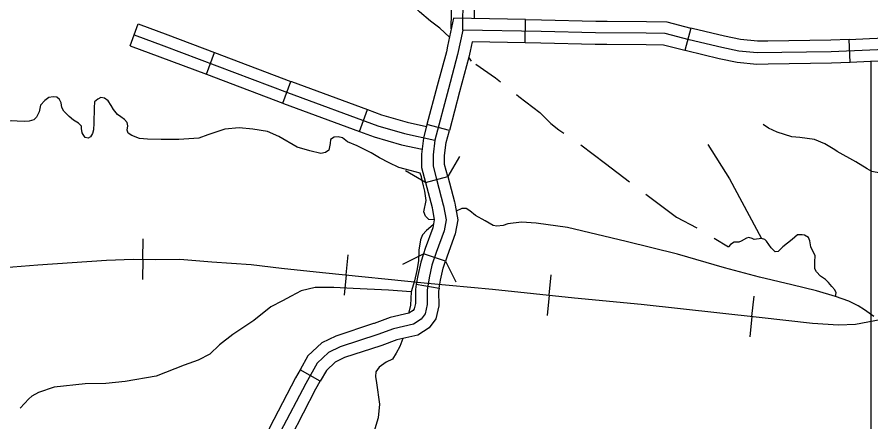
# Model space of a CAD drawing. Extents: x 8749 to 11879, y 13275 to 15339.
# Drawn here: x 10318.2 to 10428.7, y 14295 to 14347.3 of the extents above; entities that cross this region are included whole.
import ezdxf

# ---------------------------------------------------------------- set-up
doc = ezdxf.new("R2010")
doc.units = 0
for name, color, linetype in [('Level 31', 7, 'Continuous'), ('Level 32', 7, 'Continuous'), ('Level 35', 7, 'Continuous'), ('Level 38', 7, 'Continuous'), ('Level 40', 7, 'Continuous'), ('Level 43', 7, 'Continuous'), ('Level 5', 7, 'Continuous')]:
    doc.layers.add(name, color=color, linetype=linetype)

msp = doc.modelspace()

# ---------------------------------------------------------------- linework, layer by layer
at = {"layer": 'Level 31'}
for p, q in [((10383.96, 14344.01), (10384.01, 14347.01)), ((10384.01, 14347.01), (10384.01, 14347.01)), ((10405.38, 14345.9), (10404.63, 14343)), ((10426.01, 14341.45), (10425.87, 14344.45)), ((10425.87, 14344.45), (10425.87, 14344.45)), ((10374.14, 14332.66), (10371.24, 14333.42)), ((10369.86, 14312.8), (10372.82, 14312.29)), ((10357.44, 14300.26), (10354.82, 14301.73))]:
    msp.add_line(p, q, dxfattribs=at)
for points in [[(10384.01, 14347.01), (10374.66, 14347.17), (10373.9, 14343.56)], [(10384.01, 14347.01), (10386.07, 14346.97), (10393.08, 14346.79), (10394.55, 14346.78)], [(10394.55, 14346.78), (10399.65, 14346.75), (10402.28, 14346.7), (10405.38, 14345.9)], [(10415.36, 14344.23), (10414.04, 14344.21), (10411.84, 14344.42), (10409.73, 14344.85), (10405.55, 14345.86), (10405.38, 14345.9)], [(10425.87, 14344.45), (10423.51, 14344.35), (10415.36, 14344.23)], [(10425.87, 14344.45), (10428.51, 14344.57), (10436.43, 14344.89)], [(10373.9, 14343.56), (10373.75, 14342.84), (10372.57, 14338.43), (10371.24, 14333.42)], [(10383.96, 14344.01), (10377.08, 14344.13), (10376.83, 14342.94)], [(10394.53, 14343.78), (10393.03, 14343.79), (10386, 14343.97), (10383.96, 14344.01)], [(10404.63, 14343), (10401.87, 14343.71), (10399.61, 14343.75), (10394.53, 14343.78)], [(10376.83, 14342.94), (10376.66, 14342.14), (10375.46, 14337.66), (10374.14, 14332.66)], [(10415.4, 14341.23), (10413.92, 14341.21), (10411.41, 14341.45), (10409.08, 14341.92), (10404.82, 14342.95), (10404.63, 14343)], [(10426.01, 14341.45), (10423.6, 14341.35), (10415.4, 14341.23)], [(10436.55, 14341.89), (10428.64, 14341.57), (10426.01, 14341.45)], [(10371.24, 14333.42), (10370.78, 14331.69), (10370.53, 14329.62), (10370.53, 14327.87), (10371.04, 14325.93)], [(10373.94, 14326.71), (10373.53, 14328.26), (10373.53, 14329.44), (10373.73, 14331.12), (10374.14, 14332.66)], [(10371.04, 14325.93), (10373.94, 14326.71)], [(10373.94, 14326.71), (10374.81, 14323.45), (10374.85, 14323.26), (10374.9, 14323)], [(10371.04, 14325.93), (10371.9, 14322.69), (10371.92, 14322.62), (10371.95, 14322.46)], [(10371.95, 14322.46), (10372.19, 14321.13), (10371.99, 14320.1), (10371.02, 14317.4), (10370.8, 14316.73)], [(10374.9, 14323), (10375.25, 14321.11), (10374.9, 14319.3), (10373.86, 14316.41), (10373.64, 14315.77)], [(10316.55, 14314.97), (10320.86, 14315.28), (10329.78, 14315.91), (10333.2, 14316.05), (10336.13, 14316), (10339.24, 14316.05), (10343.38, 14315.69), (10348.51, 14315.33), (10352.42, 14314.88), (10357.73, 14314.29), (10371.29, 14312.94), (10379.71, 14312.13), (10390.34, 14311.04), (10398.97, 14310.23)], [(10370.8, 14316.73), (10370.44, 14315.66), (10370.05, 14313.9), (10369.86, 14312.8)], [(10373.64, 14315.77), (10370.8, 14316.73)], [(10372.82, 14312.29), (10372.99, 14313.32), (10373.34, 14314.86), (10373.64, 14315.77)], [(10369.86, 14312.8), (10369.75, 14312.12), (10369.76, 14310.31), (10369.59, 14309.59), (10369.44, 14309.38), (10368.89, 14309.03), (10366.48, 14308.47), (10364.41, 14307.72), (10364.33, 14307.69)], [(10372.82, 14312.29), (10372.75, 14311.88), (10372.76, 14309.98), (10372.38, 14308.32), (10371.53, 14307.15), (10370.07, 14306.22), (10367.34, 14305.59), (10365.39, 14304.88), (10365.26, 14304.84)], [(10398.97, 14310.23), (10414.23, 14308.52), (10421.12, 14307.75), (10424.5, 14307.53), (10426.71, 14307.62), (10430.13, 14308.25), (10435.49, 14309.69), (10439.27, 14310.46), (10441.84, 14310.59), (10443.98, 14310.46), (10448.35, 14310.05), (10453.85, 14309.42), (10460.6, 14308.47), (10467.67, 14307.53), (10470.24, 14306.99), (10472.31, 14306.31), (10475.28, 14304.96), (10479.32, 14303.22)], [(10364.33, 14307.69), (10359.44, 14306.09), (10357.63, 14305.21), (10355.83, 14303.52), (10354.82, 14301.73)], [(10365.26, 14304.84), (10360.56, 14303.3), (10359.35, 14302.71), (10358.22, 14301.65), (10357.44, 14300.26)], [(10354.82, 14301.73), (10354.24, 14300.69), (10350.88, 14294.24), (10350.13, 14291.97)], [(10352.98, 14291.03), (10353.65, 14293.07), (10356.88, 14299.26), (10357.44, 14300.26)]]:
    msp.add_lwpolyline(points, dxfattribs=at)
at = {"layer": 'Level 32'}
for p, q in [((10332.82, 14343.63), (10333.86, 14346.45)), ((10342.7, 14339.94), (10343.76, 14342.74)), ((10352.58, 14336.21), (10353.64, 14339.01)), ((10362.5, 14332.55), (10363.54, 14335.36))]:
    msp.add_line(p, q, dxfattribs=at)
for points in [[(10374.37, 14345.82), (10374.44, 14350.05), (10374.21, 14355.79), (10374.18, 14355.97)], [(10377.39, 14347.12), (10377.44, 14350.09), (10377.2, 14356.08), (10377.15, 14356.43)], [(10333.86, 14346.45), (10337.71, 14345.03), (10343.76, 14342.74)], [(10332.82, 14343.63), (10336.66, 14342.21), (10342.7, 14339.94)], [(10343.76, 14342.74), (10353.64, 14339.01)], [(10342.7, 14339.94), (10352.58, 14336.21)], [(10353.64, 14339.01), (10353.73, 14338.98), (10363.54, 14335.36)], [(10352.58, 14336.21), (10352.69, 14336.17), (10362.5, 14332.55)], [(10363.54, 14335.36), (10365.35, 14334.69), (10368.69, 14333.73), (10371.17, 14333.18)], [(10362.5, 14332.55), (10364.41, 14331.84), (10367.95, 14330.82), (10370.6, 14330.23)]]:
    msp.add_lwpolyline(points, dxfattribs=at)
at = {"layer": 'Level 35'}
for points in [[(10375.87, 14345.65), (10375.94, 14350.07), (10375.71, 14355.93), (10375.34, 14358.27), (10374.52, 14362.07), (10372.09, 14368.49), (10370.26, 14373.89), (10367.33, 14380.93), (10365.27, 14386.11), (10364.58, 14387.8), (10364.22, 14389.41), (10364.36, 14390.69), (10365.45, 14393.73), (10367.24, 14398.31), (10368.43, 14401.65)], [(10374.15, 14344.75), (10372.89, 14345.9), (10371.69, 14346.78), (10370.26, 14348.01), (10369.58, 14348.73), (10369, 14349.61), (10368.47, 14350.42), (10367.92, 14351.32), (10367.25, 14351.75), (10366.54, 14352.13), (10365.87, 14352.15), (10365.24, 14352)], [(10333.34, 14345.04), (10337.19, 14343.62), (10353.21, 14337.57), (10364.88, 14333.26), (10368.32, 14332.27), (10372.25, 14331.4)], [(10377.01, 14341.63), (10376.67, 14342.16)], [(10326.61, 14332.38), (10326.55, 14332.94), (10326.52, 14333.24), (10326.15, 14333.61), (10325.49, 14333.98), (10324.92, 14334.49), (10324.26, 14335.18), (10323.99, 14335.62), (10323.89, 14336.24), (10323.67, 14336.68), (10323.35, 14336.98), (10322.88, 14337), (10322.29, 14336.93), (10321.78, 14336.56), (10321.24, 14335.92), (10321.04, 14335.06), (10320.72, 14334.37), (10320.35, 14334.05), (10319.76, 14333.88), (10319.13, 14333.83), (10318.19, 14333.85), (10317.43, 14333.93), (10316.77, 14333.78)], [(10332.56, 14332.33), (10332.46, 14332.72), (10332.54, 14333.26), (10332.44, 14333.68), (10332.09, 14334.08), (10331.6, 14334.42), (10331.18, 14334.74), (10330.67, 14335.4), (10330.35, 14335.9), (10329.96, 14336.51), (10329.51, 14336.85), (10329.02, 14336.93), (10328.63, 14336.73), (10328.21, 14336.36), (10328.16, 14335.58), (10328.14, 14333.61), (10328.09, 14332.77), (10327.94, 14332.26), (10327.7, 14331.84), (10327.4, 14331.69), (10327.01, 14331.76), (10326.74, 14332.13), (10326.61, 14332.38)], [(10424.01, 14330.15), (10422.74, 14330.95), (10421.38, 14331.49), (10419.52, 14331.74), (10418.46, 14331.86), (10416.57, 14332.45), (10415.46, 14332.97), (10414.75, 14333.46)], [(10345.06, 14332.85), (10342.9, 14332.11), (10341.7, 14331.69), (10339.14, 14331.52), (10336.83, 14331.52), (10335.09, 14331.54), (10334.03, 14331.62), (10333.03, 14332.03), (10332.56, 14332.33)], [(10370.36, 14327.13), (10369.08, 14327.51), (10367.59, 14327.88), (10366.36, 14328.49), (10365.08, 14329.13), (10364.02, 14329.77), (10362.21, 14330.68), (10360.95, 14331.2), (10360.31, 14331.71), (10359.77, 14331.84), (10359.23, 14331.81), (10358.74, 14331.49), (10358.72, 14330.98), (10358.52, 14330.14), (10358.1, 14329.8), (10357.49, 14329.67), (10356.09, 14330.04), (10354.44, 14330.53), (10352.06, 14331.89), (10350.61, 14332.55), (10348.72, 14332.85), (10346.92, 14332.99), (10345.06, 14332.85)], [(10444.61, 14326.76), (10443.39, 14326.98), (10442.78, 14326.91), (10441.57, 14326.71), (10440.37, 14326.66), (10438.4, 14326.44), (10436.91, 14326.34), (10435.65, 14326.44), (10433.42, 14326.64), (10431.48, 14326.95), (10429.95, 14327.15), (10428.82, 14327.37), (10428.21, 14327.72), (10426.73, 14328.63), (10424.33, 14329.96), (10424.01, 14330.15)], [(10372.19, 14321.1), (10371.49, 14321.15), (10371.05, 14321.57), (10370.85, 14322.16), (10371.14, 14323.61), (10370.98, 14324.8), (10370.8, 14325.52), (10370.62, 14326.24), (10370.53, 14326.66), (10370.36, 14327.13)], [(10381.7, 14320.6), (10381.11, 14320.38), (10380.3, 14320.3), (10379.79, 14320.38), (10378.76, 14320.99), (10377.53, 14321.68), (10376.79, 14322.29), (10376.3, 14322.56), (10375.76, 14322.59), (10375.04, 14322.23)], [(10372.06, 14320.46), (10371.19, 14319.74), (10370.65, 14319.19), (10370.41, 14318.51), (10370.21, 14317.18), (10370.14, 14315.83), (10369.92, 14314.55), (10369.64, 14313.22), (10369.18, 14311.82)], [(10409.75, 14314.91), (10403.66, 14316.66), (10397.03, 14318.31), (10389.44, 14320.13), (10385.38, 14320.69), (10383.49, 14320.82), (10381.7, 14320.6)], [(10424.11, 14311.21), (10424.21, 14311.68), (10424.01, 14312.08), (10423.65, 14312.49), (10423.23, 14313.01), (10422.83, 14313.41), (10422.17, 14313.84), (10421.67, 14314.37), (10421.45, 14314.77), (10421.45, 14315.68), (10421.5, 14316.48), (10420.92, 14317.63), (10420.79, 14318.41), (10420.62, 14318.81), (10420.12, 14319.12), (10419.79, 14319.19), (10419.21, 14319.17), (10418.49, 14318.56), (10417.28, 14317.63), (10416.7, 14317.03), (10416.33, 14316.98), (10415.78, 14317.51), (10415.2, 14318.36), (10414.97, 14318.59), (10414.52, 14318.69), (10413.59, 14318.59), (10413.32, 14318.71), (10412.89, 14318.81), (10412.61, 14318.76), (10411.91, 14318.34), (10411.59, 14318.21), (10411.01, 14318.21), (10410.53, 14317.94), (10410.29, 14317.63)], [(10429.1, 14308.6), (10427.89, 14309.46), (10427.07, 14309.98), (10425.86, 14310.59), (10424.11, 14311.21), (10421.67, 14311.92), (10418.46, 14312.7), (10414.27, 14313.7), (10409.75, 14314.91)], [(10369.18, 14311.82), (10366.26, 14312.03), (10361.69, 14312.25), (10359.18, 14312.35), (10356.77, 14312.37), (10354.95, 14311.93), (10353.68, 14311.24), (10352.55, 14310.62), (10351.05, 14309.86), (10348.84, 14308.12)], [(10369.18, 14311.82), (10369.13, 14310.07), (10368.87, 14309.02)], [(10348.84, 14308.12), (10346.13, 14306.29), (10344.37, 14304.94), (10343.14, 14303.74), (10341.64, 14302.95), (10339.82, 14302.34), (10336.18, 14300.91), (10332.2, 14300.22), (10329.67, 14299.97), (10327, 14299.9), (10323.01, 14299.48), (10320.98, 14298.79), (10320.09, 14298.3), (10319.72, 14297.96), (10318.59, 14296.75)], [(10368.1, 14305.77), (10367.71, 14304.73), (10367.24, 14303.89), (10366.8, 14303.11), (10365.96, 14302.71), (10365.05, 14302.07), (10364.64, 14301.46), (10364.56, 14300.84), (10364.73, 14300.06)], [(10364.73, 14300.06), (10365.08, 14297.29), (10364.91, 14295.52), (10364.51, 14294.1), (10363.68, 14291.91), (10362.99, 14290.43), (10362.82, 14289.4), (10362.72, 14288.27), (10362.6, 14285.49)]]:
    msp.add_lwpolyline(points, dxfattribs=at)
at = {"layer": 'Level 38'}
for points in [[(10375.44, 14329.31), (10373.94, 14326.71)], [(10371.04, 14325.93), (10368.45, 14327.43)], [(10368.11, 14315.39), (10370.8, 14316.73)], [(10373.64, 14315.77), (10374.98, 14313.09)]]:
    msp.add_lwpolyline(points, dxfattribs=at)
at = {"layer": 'Level 40'}
for p, q in [((10334.48, 14316.03), (10334.52, 14318.67)), ((10334.48, 14316.03), (10334.44, 14313.39)), ((10360.77, 14313.99), (10361.04, 14316.61)), ((10360.77, 14313.99), (10360.51, 14311.36)), ((10387.05, 14311.38), (10387.31, 14314.01)), ((10387.05, 14311.38), (10386.78, 14308.75)), ((10413.3, 14308.62), (10413.59, 14311.25)), ((10413.3, 14308.62), (10413.01, 14306))]:
    msp.add_line(p, q, dxfattribs=at)
for points in [[(10316.55, 14314.97), (10320.86, 14315.28), (10329.78, 14315.91), (10333.2, 14316.05), (10336.13, 14316), (10339.24, 14316.05), (10343.38, 14315.69), (10348.51, 14315.33), (10352.42, 14314.88), (10357.73, 14314.29), (10371.29, 14312.94), (10379.71, 14312.13)], [(10379.71, 14312.13), (10390.34, 14311.04), (10398.97, 14310.23), (10414.23, 14308.52), (10421.12, 14307.75), (10424.5, 14307.53), (10426.71, 14307.62), (10430.13, 14308.25)]]:
    msp.add_lwpolyline(points, dxfattribs=at)
at = {"layer": 'Level 43'}
for points in [[(10377.55, 14341.24), (10380.11, 14339.46), (10380.77, 14338.94)], [(10382.84, 14337.3), (10383.12, 14337.07), (10385.83, 14334.99), (10387.29, 14333.56), (10388.29, 14332.75), (10388.97, 14332.31)], [(10391.14, 14330.81), (10394.33, 14328.38), (10397.44, 14326.01)], [(10407.6, 14330.84), (10410.39, 14326.42), (10414.52, 14318.69)], [(10399.55, 14324.42), (10403.54, 14321.44), (10406.15, 14320.09)], [(10408.43, 14318.76), (10410.29, 14317.63)]]:
    msp.add_lwpolyline(points, dxfattribs=at)
at = {"layer": 'Level 5'}
for points in [[(10375.87, 14345.65), (10375.21, 14342.49), (10374.02, 14338.05), (10372.25, 14331.4)], [(10459.97, 14346.49), (10457.72, 14345.56), (10455.67, 14345.03), (10453.99, 14344.36), (10451.99, 14343.94), (10448.39, 14343.74), (10442.7, 14343.65), (10428.58, 14343.07), (10423.56, 14342.85), (10413.98, 14342.71), (10411.62, 14342.94), (10409.4, 14343.38), (10405.18, 14344.4), (10402.07, 14345.2), (10399.63, 14345.25), (10393.06, 14345.29), (10386.04, 14345.47), (10375.87, 14345.65)], [(10428.7, 14341.57), (10428.7, 14290.86)], [(10372.25, 14331.4), (10372.03, 14329.53), (10372.03, 14328.06), (10372.53, 14326.18), (10373.35, 14323.07), (10373.39, 14322.94)], [(10373.39, 14322.94), (10373.72, 14321.12), (10373.45, 14319.7), (10372.44, 14316.91), (10371.89, 14315.26), (10371.52, 14313.61), (10371.25, 14312)], [(10371.25, 14312), (10371.26, 14310.15), (10370.99, 14308.96), (10370.48, 14308.27), (10369.48, 14307.63), (10366.91, 14307.03), (10364.9, 14306.3), (10360, 14304.69), (10358.49, 14303.96), (10357.02, 14302.59), (10355.56, 14299.97), (10352.26, 14293.65)]]:
    msp.add_lwpolyline(points, dxfattribs=at)

doc.saveas('drawing.dxf')
